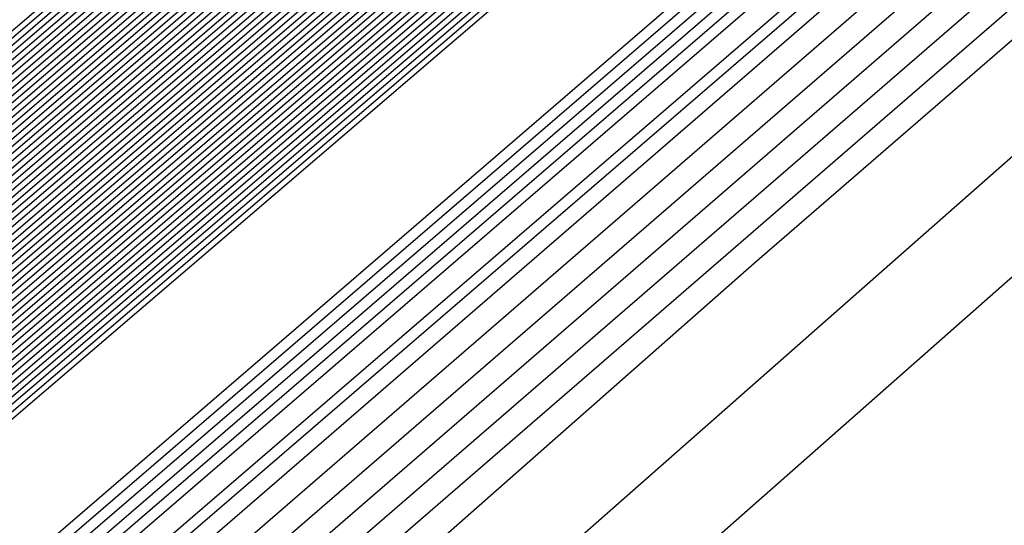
# Model space of a CAD drawing. Extents: x 3249832 to 3255657, y 13789405 to 13793316.
# Tile 961 of 1056: x 3253212.187 to 3253212.51, y 13791260.251 to 13791260.417. Entities that reach past the tile are written whole.
import ezdxf

# ---------------------------------------------------------------- set-up
doc = ezdxf.new("R2010")
doc.units = 0
doc.header["$LTSCALE"] = 100
doc.header["$MEASUREMENT"] = 0
for name, color, linetype in [('GRATIO_03231_CON', 1, 'CONTINUOUS'), ('GRATIO_0323_ICON', 1, 'CONTINUOUS'), ('TARGETS_EAST', 7, 'CONTINUOUS')]:
    doc.layers.add(name, color=color, linetype=linetype)

# ---------------------------------------------------------------- blocks, each defined once
blk = doc.blocks.new('Gratio_032316_contours')
at = {"layer": 'GRATIO_03231_CON', "color": 5, "linetype": 'Continuous', "flags": 128}
for points in [[(3253294.02117, 13791331.04278), (3253275.51252, 13791314.84857), (3253259.74641, 13791301.11971), (3253250.90118, 13791293.4869), (3253247.60749, 13791290.71421), (3253247.10911, 13791290.34906), (3253246.71171, 13791290.01217), (3253243.96878, 13791287.61762), (3253236.49572, 13791281.15281), (3253223.09361, 13791269.61112), (3253207.30623, 13791256.00981), (3253193.86302, 13791244.37213), (3253186.31196, 13791237.71784), (3253183.47503, 13791235.05279)], [(3253293.83167, 13791330.88045), (3253275.39736, 13791314.75135), (3253259.6945, 13791301.07777), (3253250.88464, 13791293.47583), (3253247.60402, 13791290.71447), (3253247.10757, 13791290.35085), (3253246.69656, 13791290.00204), (3253243.85762, 13791287.52479), (3253236.12374, 13791280.8358), (3253222.25472, 13791268.89288), (3253205.91767, 13791254.81834), (3253192.00653, 13791242.77561), (3253184.19264, 13791235.88971), (3253181.25697, 13791233.1319)], [(3253293.64218, 13791330.71812), (3253275.28219, 13791314.65413), (3253259.64258, 13791301.03582), (3253250.8681, 13791293.46475), (3253247.60055, 13791290.71473), (3253247.10604, 13791290.35265), (3253246.68141, 13791289.99191), (3253243.74646, 13791287.43197), (3253235.75176, 13791280.51879), (3253221.41583, 13791268.17464), (3253204.52912, 13791253.62687), (3253190.15004, 13791241.1791), (3253182.07332, 13791234.06158)], [(3253293.45268, 13791330.55578), (3253275.16702, 13791314.55691), (3253259.59067, 13791300.99388), (3253250.85155, 13791293.45368), (3253247.59708, 13791290.71499), (3253247.10451, 13791290.35445), (3253246.66626, 13791289.98178), (3253243.6353, 13791287.33914), (3253235.37978, 13791280.20179), (3253220.57694, 13791267.4564), (3253203.14057, 13791252.4354), (3253188.29355, 13791239.58258), (3253179.954, 13791232.23346)], [(3253308.44452, 13791343.76579), (3253293.07368, 13791330.23112), (3253274.93669, 13791314.36246), (3253259.48684, 13791300.90999), (3253250.81847, 13791293.43152), (3253247.59013, 13791290.71551), (3253247.10144, 13791290.35804), (3253246.63595, 13791289.96152), (3253243.41298, 13791287.15349), (3253234.63582, 13791279.56777), (3253218.89917, 13791266.01993), (3253200.36346, 13791250.05246), (3253184.58057, 13791236.38955), (3253175.71733, 13791228.58423), (3253172.40047, 13791225.5046), (3253171.87167, 13791224.84758), (3253171.83099, 13791224.68776), (3253171.81192, 13791224.61054), (3253171.80631, 13791224.57903), (3253171.80709, 13791224.56196), (3253171.81141, 13791224.55077), (3253171.8175, 13791224.5425)], [(3253308.192, 13791343.54795), (3253292.88418, 13791330.06879), (3253274.82152, 13791314.26524), (3253259.43492, 13791300.86805), (3253250.80192, 13791293.42045), (3253247.58666, 13791290.71576), (3253247.09991, 13791290.35984), (3253246.63023, 13791289.95949), (3253243.37731, 13791287.12548), (3253234.5186, 13791279.46953), (3253219.10173, 13791266.20888), (3253203.65505, 13791252.98282), (3253196.57706, 13791247.03615)], [(3253307.93948, 13791343.33011), (3253292.69468, 13791329.90645), (3253274.70635, 13791314.16802), (3253259.38301, 13791300.82611), (3253250.78538, 13791293.40937), (3253247.58319, 13791290.71602), (3253247.09838, 13791290.36164), (3253246.63006, 13791289.96223), (3253243.38596, 13791287.13554), (3253234.55099, 13791279.49977), (3253219.17525, 13791266.27429), (3253203.76972, 13791253.08339), (3253196.71057, 13791247.15255)], [(3253307.68696, 13791343.11228), (3253292.50518, 13791329.74412), (3253274.59119, 13791314.0708), (3253259.33109, 13791300.78416), (3253250.76884, 13791293.3983), (3253247.57972, 13791290.71628), (3253247.09685, 13791290.36343), (3253246.62988, 13791289.96496), (3253243.39462, 13791287.1456), (3253234.58339, 13791279.53), (3253219.24877, 13791266.33971), (3253203.88439, 13791253.18397), (3253196.84408, 13791247.26894)], [(3253307.18192, 13791342.67661), (3253292.12619, 13791329.41946), (3253274.36086, 13791313.87636), (3253259.22726, 13791300.70028), (3253250.73575, 13791293.37615), (3253247.57277, 13791290.7168), (3253247.09378, 13791290.36703), (3253246.62953, 13791289.97042), (3253243.41193, 13791287.16573), (3253234.64818, 13791279.59048), (3253219.39582, 13791266.47055), (3253204.11372, 13791253.38512), (3253197.11109, 13791247.50173)], [(3253306.9294, 13791342.45877), (3253291.93669, 13791329.25712), (3253274.24569, 13791313.77914), (3253259.17535, 13791300.65833), (3253250.71921, 13791293.36507), (3253247.5693, 13791290.71706), (3253247.09225, 13791290.36882), (3253246.62935, 13791289.97315), (3253243.42058, 13791287.17579), (3253234.68057, 13791279.62072), (3253219.46933, 13791266.53596), (3253204.22838, 13791253.4857), (3253197.2446, 13791247.61813)], [(3253306.67688, 13791342.24094), (3253291.74719, 13791329.09479), (3253274.13052, 13791313.68192), (3253259.12343, 13791300.61639), (3253250.70267, 13791293.354), (3253247.56583, 13791290.71731), (3253247.09072, 13791290.37062), (3253246.62918, 13791289.97588), (3253243.42924, 13791287.18585), (3253234.71297, 13791279.65096), (3253219.54285, 13791266.60138), (3253204.34305, 13791253.58627), (3253197.37811, 13791247.73453)], [(3253306.42436, 13791342.0231), (3253291.55769, 13791328.93246), (3253274.01535, 13791313.58469), (3253259.07151, 13791300.57445), (3253250.68613, 13791293.34292), (3253247.56236, 13791290.71757), (3253247.08919, 13791290.37242), (3253246.629, 13791289.97862), (3253243.43789, 13791287.19591), (3253234.74536, 13791279.68119), (3253219.61637, 13791266.6668), (3253204.45771, 13791253.68685), (3253197.51162, 13791247.85092)], [(3253305.91932, 13791341.58743), (3253291.17869, 13791328.60779), (3253273.78502, 13791313.39025), (3253258.96768, 13791300.49056), (3253250.65304, 13791293.32077), (3253247.55541, 13791290.71809), (3253247.08612, 13791290.37601), (3253246.62865, 13791289.98408), (3253243.4552, 13791287.21604), (3253234.81015, 13791279.74167), (3253219.76341, 13791266.79763), (3253204.68704, 13791253.888), (3253197.77863, 13791248.08372)], [(3253305.6668, 13791341.36959), (3253290.98919, 13791328.44546), (3253273.66985, 13791313.29303), (3253258.91577, 13791300.44861), (3253250.6365, 13791293.30969), (3253247.55194, 13791290.71835), (3253247.08459, 13791290.37781), (3253246.62848, 13791289.98681), (3253243.46386, 13791287.2261), (3253234.84255, 13791279.77191), (3253219.83693, 13791266.86305), (3253204.80171, 13791253.98858), (3253197.91214, 13791248.20012)], [(3253305.41428, 13791341.15176), (3253290.79969, 13791328.28313), (3253273.55469, 13791313.19581), (3253258.86385, 13791300.40667), (3253250.61995, 13791293.29862), (3253247.54847, 13791290.71861), (3253247.08306, 13791290.3796), (3253246.6283, 13791289.98954), (3253243.47251, 13791287.23616), (3253234.87494, 13791279.80214), (3253219.91045, 13791266.92847), (3253204.91637, 13791254.08915), (3253198.04565, 13791248.31651)], [(3253305.16176, 13791340.93392), (3253290.6102, 13791328.1208), (3253273.43952, 13791313.09859), (3253258.81194, 13791300.36473), (3253250.60341, 13791293.28754), (3253247.545, 13791290.71886), (3253247.08152, 13791290.3814), (3253246.62812, 13791289.99227), (3253243.48117, 13791287.24622), (3253234.90734, 13791279.83238), (3253219.98397, 13791266.99388), (3253205.03104, 13791254.18973), (3253198.17916, 13791248.43291)], [(3253304.65672, 13791340.49825), (3253290.2312, 13791327.79613), (3253273.20919, 13791312.90414), (3253258.70811, 13791300.28084), (3253250.57033, 13791293.26539), (3253247.53805, 13791290.71938), (3253247.07846, 13791290.385), (3253246.62777, 13791289.99774), (3253243.49848, 13791287.26634), (3253234.97213, 13791279.89286), (3253220.13101, 13791267.12472), (3253205.26037, 13791254.39088), (3253198.44617, 13791248.6657)], [(3253304.4042, 13791340.28041), (3253290.0417, 13791327.6338), (3253273.09402, 13791312.80692), (3253258.65619, 13791300.2389), (3253250.55378, 13791293.25432), (3253247.53458, 13791290.71964), (3253247.07693, 13791290.38679), (3253246.6276, 13791290.00047), (3253243.50713, 13791287.2764), (3253235.00453, 13791279.9231), (3253220.20453, 13791267.19013), (3253205.37503, 13791254.49146), (3253198.57968, 13791248.7821)], [(3253304.15168, 13791340.06258), (3253289.8522, 13791327.47147), (3253272.97886, 13791312.7097), (3253258.60428, 13791300.19695), (3253250.53724, 13791293.24324), (3253247.53111, 13791290.7199), (3253247.07539, 13791290.38859), (3253246.62742, 13791290.0032), (3253243.51579, 13791287.28647), (3253235.03692, 13791279.95333), (3253220.27805, 13791267.25555), (3253205.4897, 13791254.59203), (3253198.71319, 13791248.8985)], [(3253303.89916, 13791339.84474), (3253289.6627, 13791327.30914), (3253272.86369, 13791312.61248), (3253258.55236, 13791300.15501), (3253250.5207, 13791293.23216), (3253247.52764, 13791290.72015), (3253247.07386, 13791290.39039), (3253246.62724, 13791290.00593), (3253243.52444, 13791287.29653), (3253235.06932, 13791279.98357), (3253220.35157, 13791267.32097), (3253205.60436, 13791254.69261), (3253198.8467, 13791249.01489)], [(3253303.39412, 13791339.40907), (3253289.2837, 13791326.98447), (3253272.63335, 13791312.41804), (3253258.44853, 13791300.07112), (3253250.48761, 13791293.21001), (3253247.52069, 13791290.72067), (3253247.0708, 13791290.39398), (3253246.62689, 13791290.0114), (3253243.54175, 13791287.31665), (3253235.13411, 13791280.04405), (3253220.49861, 13791267.4518), (3253205.83369, 13791254.89376), (3253199.11371, 13791249.24769)], [(3253303.1416, 13791339.19123), (3253289.09421, 13791326.82214), (3253272.51819, 13791312.32081), (3253258.39661, 13791300.02918), (3253250.47107, 13791293.19894), (3253247.51722, 13791290.72093), (3253247.06927, 13791290.39578), (3253246.62672, 13791290.01413), (3253243.55041, 13791287.32671), (3253235.1665, 13791280.07429), (3253220.57213, 13791267.51722), (3253205.94836, 13791254.99434), (3253199.24722, 13791249.36409)], [(3253302.88908, 13791338.9734), (3253288.90471, 13791326.65981), (3253272.40302, 13791312.22359), (3253258.3447, 13791299.98724), (3253250.45453, 13791293.18786), (3253247.51375, 13791290.72119), (3253247.06773, 13791290.39757), (3253246.62654, 13791290.01686), (3253243.55907, 13791287.33677), (3253235.1989, 13791280.10452), (3253220.64565, 13791267.58263), (3253206.06302, 13791255.09491), (3253199.38073, 13791249.48048)], [(3253302.63656, 13791338.75556), (3253288.71521, 13791326.49747), (3253272.28786, 13791312.12637), (3253258.29278, 13791299.94529), (3253250.43798, 13791293.17679), (3253247.51028, 13791290.72145), (3253247.0662, 13791290.39937), (3253246.62637, 13791290.01959), (3253243.56772, 13791287.34683), (3253235.23129, 13791280.13476), (3253220.71917, 13791267.64805), (3253206.17769, 13791255.19549), (3253199.51423, 13791249.59688)], [(3253302.13153, 13791338.31989), (3253288.33621, 13791326.17281), (3253272.05752, 13791311.93193), (3253258.18895, 13791299.8614), (3253250.4049, 13791293.15464), (3253247.50334, 13791290.72196), (3253247.06314, 13791290.40297), (3253246.62601, 13791290.02505), (3253243.58503, 13791287.36696), (3253235.29608, 13791280.19524), (3253220.86621, 13791267.77889), (3253206.40702, 13791255.39664), (3253199.78125, 13791249.82967)], [(3253301.879, 13791338.10206), (3253288.14671, 13791326.01048), (3253271.94236, 13791311.83471), (3253258.13704, 13791299.81946), (3253250.38836, 13791293.14356), (3253247.49986, 13791290.72222), (3253247.0616, 13791290.40476), (3253246.62584, 13791290.02779), (3253243.59369, 13791287.37702), (3253235.32848, 13791280.22547), (3253220.93973, 13791267.8443), (3253206.52168, 13791255.49722), (3253199.91476, 13791249.94607)], [(3253301.62648, 13791337.88422), (3253287.95721, 13791325.84815), (3253271.82719, 13791311.73748), (3253258.08512, 13791299.77752), (3253250.37181, 13791293.13248), (3253247.49639, 13791290.72248), (3253247.06007, 13791290.40656), (3253246.62566, 13791290.03052), (3253243.60234, 13791287.38708), (3253235.36087, 13791280.25571), (3253221.01325, 13791267.90972), (3253206.63635, 13791255.59779), (3253200.04827, 13791250.06247)], [(3253301.37397, 13791337.66638), (3253287.76771, 13791325.68581), (3253271.71202, 13791311.64027), (3253258.03321, 13791299.73557), (3253250.35527, 13791293.12141), (3253247.49292, 13791290.72274), (3253247.05854, 13791290.40836), (3253246.62549, 13791290.03325), (3253243.611, 13791287.39714), (3253235.39327, 13791280.28595), (3253221.08677, 13791267.97514), (3253206.75101, 13791255.69837), (3253200.18178, 13791250.17887)], [(3253300.86893, 13791337.23071), (3253287.38872, 13791325.36115), (3253271.48169, 13791311.44582), (3253257.92938, 13791299.65169), (3253250.32219, 13791293.09926), (3253247.48598, 13791290.72325), (3253247.05547, 13791290.41195), (3253246.62514, 13791290.03871), (3253243.62831, 13791287.41727), (3253235.45806, 13791280.34643), (3253221.23381, 13791268.10597), (3253206.98034, 13791255.89952), (3253200.44879, 13791250.41166)], [(3253300.61641, 13791337.01288), (3253287.19922, 13791325.19882), (3253271.36652, 13791311.3486), (3253257.87746, 13791299.60974), (3253250.30564, 13791293.08818), (3253247.4825, 13791290.72351), (3253247.05394, 13791290.41375), (3253246.62496, 13791290.04144), (3253243.63696, 13791287.42733), (3253235.49045, 13791280.37666), (3253221.30733, 13791268.17139), (3253207.09501, 13791256.0001), (3253200.5823, 13791250.52806)], [(3253300.36389, 13791336.79504), (3253287.00972, 13791325.03648), (3253271.25136, 13791311.25138), (3253257.82555, 13791299.5678), (3253250.2891, 13791293.07711), (3253247.47903, 13791290.72377), (3253247.05241, 13791290.41554), (3253246.62478, 13791290.04418), (3253243.64562, 13791287.43739), (3253235.52285, 13791280.4069), (3253221.38085, 13791268.2368), (3253207.20967, 13791256.10068), (3253200.71581, 13791250.64445)], [(3253300.11137, 13791336.57721), (3253286.82022, 13791324.87415), (3253271.13619, 13791311.15416), (3253257.77363, 13791299.52586), (3253250.27256, 13791293.06603), (3253247.47556, 13791290.72403), (3253247.05088, 13791290.41734), (3253246.62461, 13791290.04691), (3253243.65427, 13791287.44745), (3253235.55525, 13791280.43714), (3253221.45437, 13791268.30222), (3253207.32434, 13791256.20125), (3253200.84931, 13791250.76085)], [(3253299.60633, 13791336.14153), (3253286.44122, 13791324.54949), (3253270.90586, 13791310.95971), (3253257.6698, 13791299.44197), (3253250.23947, 13791293.04388), (3253247.46862, 13791290.72454), (3253247.04781, 13791290.42093), (3253246.62426, 13791290.05237), (3253243.67158, 13791287.46757), (3253235.62004, 13791280.49761), (3253221.60141, 13791268.43306), (3253207.55367, 13791256.4024), (3253201.11633, 13791250.99364)], [(3253299.35381, 13791335.9237), (3253286.25172, 13791324.38716), (3253270.79069, 13791310.86249), (3253257.61789, 13791299.40003), (3253250.22293, 13791293.0328), (3253247.46514, 13791290.7248), (3253247.04628, 13791290.42273), (3253246.62408, 13791290.0551), (3253243.68024, 13791287.47763), (3253235.65243, 13791280.52785), (3253221.67493, 13791268.49847), (3253207.66834, 13791256.50298), (3253201.24984, 13791251.11004)], [(3253299.10129, 13791335.70586), (3253286.06223, 13791324.22482), (3253270.67552, 13791310.76527), (3253257.56597, 13791299.35808), (3253250.20639, 13791293.02173), (3253247.46167, 13791290.72506), (3253247.04475, 13791290.42453), (3253246.62391, 13791290.05783), (3253243.68889, 13791287.4877), (3253235.68483, 13791280.55809), (3253221.74845, 13791268.56389), (3253207.783, 13791256.60355), (3253201.38335, 13791251.22644)], [(3253298.84877, 13791335.48803), (3253285.87273, 13791324.06249), (3253270.56035, 13791310.66805), (3253257.51405, 13791299.31614), (3253250.18984, 13791293.01065), (3253247.4582, 13791290.72532), (3253247.04322, 13791290.42633), (3253246.62373, 13791290.06056), (3253243.69755, 13791287.49776), (3253235.71722, 13791280.58833), (3253221.82197, 13791268.62931), (3253207.89767, 13791256.70413), (3253201.51686, 13791251.34284)], [(3253298.34373, 13791335.05235), (3253285.49373, 13791323.73782), (3253270.33006, 13791310.47357), (3253257.41034, 13791299.23211), (3253250.15702, 13791292.9882), (3253247.45165, 13791290.72536), (3253247.04061, 13791290.42937), (3253246.62378, 13791290.06555), (3253243.71512, 13791287.51757), (3253235.78213, 13791280.64867), (3253221.96904, 13791268.7601), (3253208.127, 13791256.90528), (3253201.78387, 13791251.57563)], [(3253298.09121, 13791334.83452), (3253285.30424, 13791323.57548), (3253270.21493, 13791310.37629), (3253257.35856, 13791299.19), (3253250.14077, 13791292.97675), (3253247.44864, 13791290.72505), (3253247.03961, 13791290.4305), (3253246.62406, 13791290.06771), (3253243.72406, 13791287.52727), (3253235.81466, 13791280.67874), (3253222.0426, 13791268.82547), (3253208.24167, 13791257.00585), (3253201.91738, 13791251.69203)], [(3253297.83869, 13791334.61668), (3253285.11475, 13791323.41314), (3253270.09981, 13791310.27902), (3253257.30679, 13791299.14788), (3253250.12455, 13791292.96527), (3253247.44567, 13791290.72468), (3253247.03867, 13791290.43158), (3253246.62439, 13791290.06982), (3253243.73305, 13791287.53693), (3253235.8472, 13791280.70879), (3253222.11616, 13791268.89083), (3253208.35634, 13791257.10642), (3253202.05089, 13791251.80842)], [(3253222.18973, 13791268.9562), (3253208.47101, 13791257.20698), (3253202.18439, 13791251.92482), (3253202.18439, 13791251.92482), (3253208.30778, 13791257.39414), (3253221.8874, 13791269.30278)], [(3253222.33685, 13791269.08692), (3253208.70035, 13791257.40813), (3253202.45141, 13791252.15761), (3253202.45141, 13791252.15761), (3253208.5381, 13791257.59416), (3253222.03635, 13791269.43142)], [(3253222.41042, 13791269.15229), (3253208.81502, 13791257.50869), (3253202.58492, 13791252.27401), (3253202.58492, 13791252.27401), (3253208.65326, 13791257.69417), (3253222.11082, 13791269.49575)], [(3253222.48398, 13791269.21765), (3253208.92969, 13791257.60926), (3253202.71843, 13791252.39041), (3253202.71843, 13791252.39041), (3253208.76842, 13791257.79418), (3253222.18529, 13791269.56007)], [(3253222.55754, 13791269.28301), (3253209.04436, 13791257.70983), (3253202.85194, 13791252.50681), (3253202.85193, 13791252.50681), (3253208.88358, 13791257.89419), (3253222.25977, 13791269.62439)], [(3253222.70467, 13791269.41374), (3253209.2737, 13791257.91097), (3253203.11895, 13791252.7396), (3253203.11895, 13791252.7396), (3253209.1139, 13791258.0942), (3253222.40871, 13791269.75304)], [(3253222.77823, 13791269.4791), (3253209.38837, 13791258.01154), (3253203.25246, 13791252.856), (3253203.25246, 13791252.856), (3253209.22906, 13791258.19421), (3253222.48319, 13791269.81736)], [(3253222.8518, 13791269.54447), (3253209.50304, 13791258.11211), (3253203.38597, 13791252.97239), (3253203.38597, 13791252.97239), (3253209.34422, 13791258.29422), (3253222.55766, 13791269.88168)], [(3253222.92536, 13791269.60983), (3253209.61771, 13791258.21268), (3253203.51947, 13791253.08879), (3253203.51947, 13791253.08879), (3253209.45938, 13791258.39423), (3253222.63214, 13791269.946)]]:
    blk.add_lwpolyline(points, dxfattribs=at)
at = {"layer": 'GRATIO_03231_CON', "color": 1, "linetype": 'Continuous', "flags": 128}
for points in [[(3253305.67252, 13791341.15943), (3253291.44112, 13791328.73289), (3253274.09304, 13791313.59512), (3253259.13586, 13791300.57928), (3253250.7226, 13791293.32407), (3253247.58798, 13791290.69058), (3253247.11217, 13791290.34546), (3253246.74202, 13791290.03243), (3253244.1911, 13791287.80327), (3253237.23968, 13791281.78682), (3253224.77139, 13791271.04759), (3253210.08333, 13791258.39275), (3253197.57601, 13791247.56516)], [(3253301.48161, 13791337.48281), (3253288.76214, 13791326.38505), (3253272.61894, 13791312.30302), (3253258.50087, 13791300.02092), (3253250.53561, 13791293.15728), (3253247.56601, 13791290.66808), (3253247.1137, 13791290.34367), (3253246.75717, 13791290.04256), (3253244.30226, 13791287.8961), (3253237.61166, 13791282.10383), (3253225.61027, 13791271.76582), (3253211.47189, 13791259.58422), (3253199.4325, 13791249.16167)], [(3253297.2907, 13791333.80618), (3253286.08317, 13791324.03722), (3253271.14483, 13791311.01092), (3253257.86588, 13791299.46255), (3253250.34863, 13791292.99048), (3253247.54404, 13791290.64559), (3253247.11524, 13791290.34187), (3253246.77232, 13791290.05269), (3253244.41342, 13791287.98892), (3253237.98364, 13791282.42084), (3253226.44916, 13791272.48406), (3253212.86044, 13791260.77569), (3253201.28899, 13791250.75819)], [(3253283.4042, 13791321.68939), (3253269.67074, 13791309.71882), (3253257.23089, 13791298.90419), (3253250.16164, 13791292.82369), (3253247.52207, 13791290.6231), (3253247.11677, 13791290.34007), (3253246.78748, 13791290.06281), (3253244.52458, 13791288.08175), (3253238.35562, 13791282.73785), (3253227.28805, 13791273.2023), (3253214.24899, 13791261.96716), (3253203.14548, 13791252.3547), (3253196.90856, 13791246.85849)], [(3253284.71798, 13791322.7763), (3253278.04625, 13791316.99372), (3253266.72253, 13791307.13463), (3253255.9609, 13791297.78746), (3253249.78767, 13791292.4901), (3253247.47813, 13791290.57812), (3253247.11983, 13791290.33648), (3253246.81778, 13791290.08307), (3253244.7469, 13791288.2674), (3253239.09958, 13791283.37186), (3253228.96583, 13791274.63877), (3253217.0261, 13791264.3501), (3253206.85846, 13791255.54773), (3253201.14719, 13791250.51475)], [(3253265.24844, 13791305.84253), (3253255.32591, 13791297.2291), (3253249.60069, 13791292.32331), (3253247.45616, 13791290.55562), (3253247.12136, 13791290.33468), (3253246.83293, 13791290.0932), (3253244.85806, 13791288.36023), (3253239.47156, 13791283.68887), (3253229.80472, 13791275.35701), (3253218.41465, 13791265.54157), (3253208.71495, 13791257.14425), (3253203.26651, 13791252.34288), (3253201.21954, 13791250.41992)], [(3253219.80321, 13791266.73304), (3253210.57144, 13791258.74076), (3253205.38583, 13791254.17101), (3253203.4376, 13791252.34081), (3253203.10639, 13791251.87832), (3253203.04337, 13791251.64335), (3253202.98577, 13791251.42247), (3253202.94238, 13791251.23391), (3253203.08126, 13791251.23357), (3253204.20773, 13791252.12802), (3253207.28638, 13791254.76146), (3253212.79514, 13791259.54974), (3253219.26508, 13791265.19521)], [(3253221.19176, 13791267.92451), (3253212.42793, 13791260.33728), (3253207.50515, 13791255.99914), (3253205.65567, 13791254.2617), (3253205.34124, 13791253.82265), (3253205.28141, 13791253.59959), (3253205.22674, 13791253.3899), (3253205.18554, 13791253.2109), (3253205.33755, 13791253.22823), (3253206.54802, 13791254.20083), (3253209.85361, 13791257.03597), (3253215.76882, 13791262.18177), (3253222.7194, 13791268.24964)], [(3253223.96887, 13791270.30746), (3253216.14091, 13791263.53031), (3253211.74379, 13791259.6554), (3253210.09179, 13791258.10349), (3253209.81094, 13791257.71132), (3253209.7575, 13791257.51208), (3253209.70866, 13791257.32478), (3253209.67187, 13791257.16489), (3253209.85011, 13791257.21753), (3253211.22859, 13791258.34644), (3253214.98807, 13791261.58499), (3253221.71619, 13791267.44582)]]:
    blk.add_lwpolyline(points, dxfattribs=at)
at = {"layer": 'GRATIO_0323_ICON', "color": 7, "linetype": 'Continuous', "flags": 128}
for points in [[(3253293.26318, 13791330.39345), (3253275.05185, 13791314.45969), (3253259.53875, 13791300.95194), (3253250.83501, 13791293.4426), (3253247.59361, 13791290.71525), (3253247.10298, 13791290.35624), (3253246.6511, 13791289.97165), (3253243.52414, 13791287.24631), (3253235.0078, 13791279.88478), (3253219.73806, 13791266.73817), (3253201.75202, 13791251.24392), (3253186.43706, 13791237.98607), (3253177.83468, 13791230.40533)], [(3253307.43444, 13791342.89444), (3253292.31568, 13791329.58179), (3253274.47602, 13791313.97358), (3253259.27918, 13791300.74222), (3253250.7523, 13791293.38722), (3253247.57625, 13791290.71654), (3253247.09531, 13791290.36523), (3253246.62971, 13791289.96769), (3253243.40327, 13791287.15567), (3253234.61578, 13791279.56024), (3253219.3223, 13791266.40513), (3253203.99905, 13791253.28454), (3253196.97759, 13791247.38534)], [(3253306.17184, 13791341.80526), (3253291.36819, 13791328.77013), (3253273.90019, 13791313.48747), (3253259.0196, 13791300.5325), (3253250.66958, 13791293.33184), (3253247.55889, 13791290.71783), (3253247.08765, 13791290.37421), (3253246.62883, 13791289.98135), (3253243.44655, 13791287.20597), (3253234.77776, 13791279.71143), (3253219.68989, 13791266.73221), (3253204.57238, 13791253.78743), (3253197.64512, 13791247.96732)], [(3253304.90924, 13791340.71608), (3253290.4207, 13791327.95847), (3253273.32436, 13791313.00136), (3253258.76002, 13791300.32278), (3253250.58687, 13791293.27647), (3253247.54153, 13791290.71912), (3253247.07999, 13791290.3832), (3253246.62795, 13791289.99501), (3253243.48982, 13791287.25628), (3253234.93973, 13791279.86262), (3253220.05749, 13791267.0593), (3253205.1457, 13791254.2903), (3253198.31267, 13791248.54931)], [(3253303.64664, 13791339.62691), (3253289.4732, 13791327.1468), (3253272.74852, 13791312.51526), (3253258.50045, 13791300.11307), (3253250.50416, 13791293.22109), (3253247.52417, 13791290.72041), (3253247.07233, 13791290.39218), (3253246.62707, 13791290.00866), (3253243.5331, 13791287.30659), (3253235.10171, 13791280.01381), (3253220.42509, 13791267.38638), (3253205.71903, 13791254.79319), (3253198.9802, 13791249.13129)], [(3253302.38404, 13791338.53773), (3253288.52571, 13791326.33514), (3253272.17269, 13791312.02915), (3253258.24087, 13791299.90335), (3253250.42144, 13791293.16571), (3253247.50681, 13791290.7217), (3253247.06467, 13791290.40117), (3253246.62619, 13791290.02232), (3253243.57638, 13791287.3569), (3253235.26369, 13791280.165), (3253220.79269, 13791267.71347), (3253206.29235, 13791255.29606), (3253199.64775, 13791249.71328)], [(3253301.12145, 13791337.44855), (3253287.57822, 13791325.52348), (3253271.59685, 13791311.54304), (3253257.98129, 13791299.69363), (3253250.33873, 13791293.11033), (3253247.48945, 13791290.723), (3253247.05701, 13791290.41015), (3253246.62531, 13791290.03598), (3253243.61965, 13791287.4072), (3253235.42566, 13791280.31619), (3253221.16029, 13791268.04055), (3253206.86568, 13791255.79895), (3253200.31528, 13791250.29526)], [(3253299.85885, 13791336.35937), (3253286.63072, 13791324.71182), (3253271.02102, 13791311.05694), (3253257.72172, 13791299.48391), (3253250.25601, 13791293.05496), (3253247.47209, 13791290.72429), (3253247.04935, 13791290.41914), (3253246.62443, 13791290.04964), (3253243.66293, 13791287.45751), (3253235.58764, 13791280.46738), (3253221.52789, 13791268.36764), (3253207.439, 13791256.30182), (3253200.98282, 13791250.87725)], [(3253298.59625, 13791335.27019), (3253285.68323, 13791323.90016), (3253270.44519, 13791310.57083), (3253257.46214, 13791299.2742), (3253250.1733, 13791292.99958), (3253247.45473, 13791290.72558), (3253247.04168, 13791290.42812), (3253246.62355, 13791290.0633), (3253243.7062, 13791287.50782), (3253235.74962, 13791280.61857), (3253221.89549, 13791268.69472), (3253208.01233, 13791256.80471), (3253201.65036, 13791251.45923)], [(3253222.26329, 13791269.02156), (3253208.58568, 13791257.30755), (3253202.3179, 13791252.04122), (3253202.3179, 13791252.04122), (3253208.42294, 13791257.49415), (3253221.96187, 13791269.36711)], [(3253222.63111, 13791269.34838), (3253209.15903, 13791257.8104), (3253202.98544, 13791252.6232), (3253202.98544, 13791252.6232), (3253208.99874, 13791257.99419), (3253222.33424, 13791269.68871)], [(3253294.80845, 13791332.00265), (3253282.84083, 13791321.46507), (3253268.71833, 13791309.11172), (3253256.68557, 13791298.6424), (3253249.92995, 13791292.82756), (3253247.41007, 13791290.72034), (3253247.02732, 13791290.44449), (3253246.62834, 13791290.09516), (3253243.84082, 13791287.65286), (3253236.2377, 13791281.06949), (3253222.99892, 13791269.67519), (3253209.73238, 13791258.31325), (3253203.65298, 13791253.20519), (3253203.65298, 13791253.20519), (3253209.57454, 13791258.49423), (3253222.70663, 13791270.0103), (3253235.85774, 13791281.50498), (3253243.7877, 13791288.42674), (3253249.0616, 13791293.01148), (3253256.19586, 13791299.19195), (3253268.24784, 13791309.62896), (3253282.43865, 13791321.89552), (3253294.53035, 13791332.29267)], [(3253288.90889, 13791326.45292), (3253280.72523, 13791319.34155), (3253268.19664, 13791308.42673), (3253256.59589, 13791298.34582), (3253249.97466, 13791292.6569), (3253247.5001, 13791290.60061), (3253247.1183, 13791290.33828), (3253246.80263, 13791290.07294), (3253244.63574, 13791288.17457), (3253238.7276, 13791283.05485), (3253228.12694, 13791273.92054), (3253215.63755, 13791263.15863), (3253205.00197, 13791253.95122), (3253199.02788, 13791248.68662)], [(3253222.58031, 13791269.11598), (3253214.28442, 13791261.93379), (3253209.62447, 13791257.82727), (3253207.87373, 13791256.18259), (3253207.57609, 13791255.76698), (3253207.51946, 13791255.55583), (3253207.4677, 13791255.35734), (3253207.42871, 13791255.18789), (3253207.59383, 13791255.22288), (3253208.8883, 13791256.27363), (3253212.42084, 13791259.31048), (3253218.74251, 13791264.81379)]]:
    blk.add_lwpolyline(points, dxfattribs=at)

msp = doc.modelspace()

# ---------------------------------------------------------------- block references
at = {"layer": 'TARGETS_EAST'}
msp.add_blockref('Gratio_032316_contours', (0, 0), dxfattribs=at)

doc.saveas('drawing.dxf')
